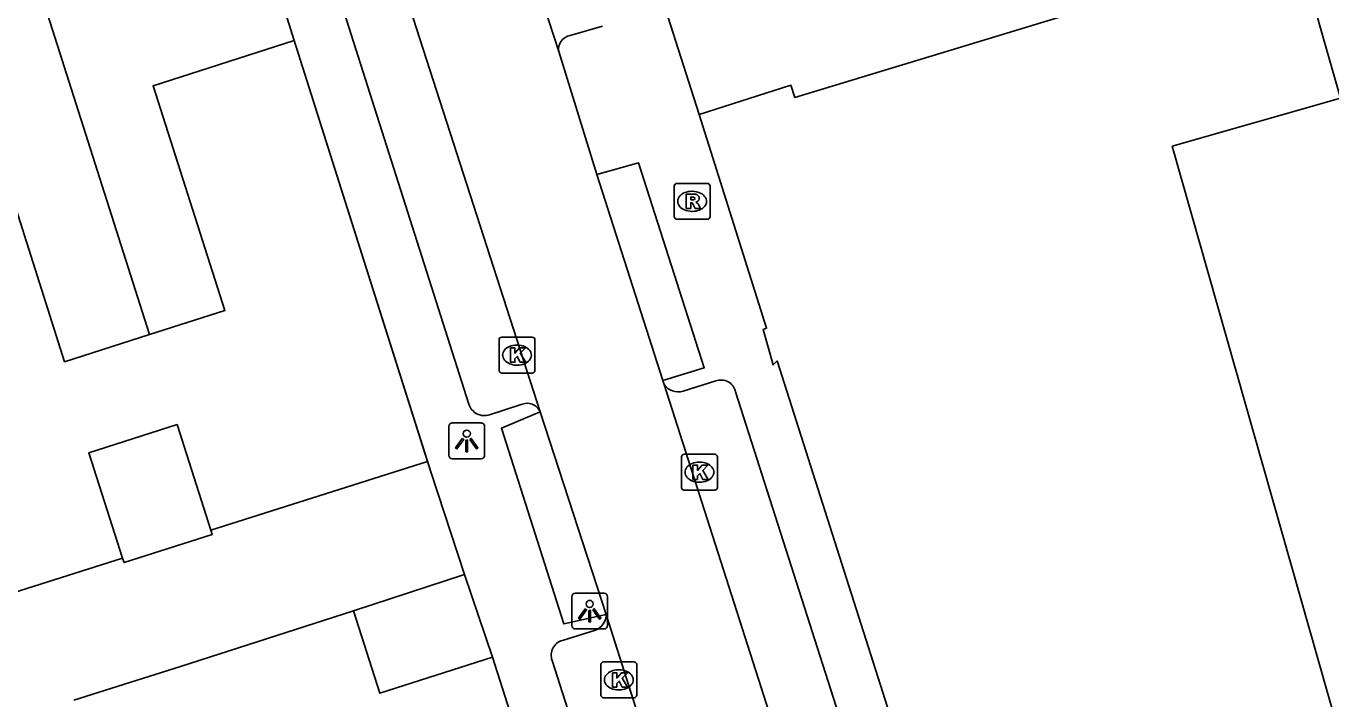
# Model space of a CAD drawing. Extents: x 159718 to 160783, y 383290 to 384030.
# Drawn here: x 160039.4 to 160075.82, y 383711.45 to 383730.22 of the extents above; entities that cross this region are included whole.
import ezdxf

# ---------------------------------------------------------------- set-up
doc = ezdxf.new("R2010")
doc.units = 0
for name, color, linetype in [('IMGEO_Kolk', 7, 'Continuous'), ('IMGEO_Lichtpunt', 7, 'Continuous'), ('IMGEO_Muur', 7, 'Continuous'), ('IMGEO_Pand', 7, 'Continuous'), ('IMGEO_Rijbaan_lokaal_open', 7, 'Continuous'), ('IMGEO_Rioolput', 7, 'Continuous'), ('IMGEO_Voetpad_open', 7, 'Continuous')]:
    doc.layers.add(name, color=color, linetype=linetype)

msp = doc.modelspace()

# ---------------------------------------------------------------- linework, layer by layer
at = {"layer": 'IMGEO_Kolk'}
for p, q in [((160052.605, 383720.616), (160052.605, 383721.468)), ((160052.68, 383721.542), (160053.532, 383721.542)), ((160053.606, 383721.468), (160053.606, 383720.616)), ((160053.093, 383721.322), (160053.118, 383721.322)), ((160053.116, 383720.762), (160053.091, 383720.762)), ((160053.532, 383720.542), (160052.68, 383720.542)), ((160057.697, 383717.347), (160057.697, 383718.199)), ((160057.772, 383718.273), (160058.624, 383718.273)), ((160058.698, 383718.199), (160058.698, 383717.347)), ((160058.185, 383718.053), (160058.21, 383718.053)), ((160058.208, 383717.493), (160058.183, 383717.493)), ((160058.624, 383717.273), (160057.772, 383717.273)), ((160055.447, 383711.553), (160055.447, 383712.405)), ((160055.522, 383712.479), (160056.374, 383712.479)), ((160056.448, 383712.405), (160056.448, 383711.553)), ((160055.935, 383712.259), (160055.96, 383712.259)), ((160055.958, 383711.699), (160055.933, 383711.699)), ((160056.374, 383711.479), (160055.522, 383711.479))]:
    msp.add_line(p, q, dxfattribs=at)
for points in [[(160052.605, 383720.616), (160052.605, 383721.468)], [(160052.68, 383721.542), (160053.532, 383721.542)], [(160053.606, 383721.468), (160053.606, 383720.616)], [(160052.926, 383721.242), (160053.049, 383721.242), (160053.049, 383721.091), (160053.179, 383721.242), (160053.343, 383721.242), (160053.197, 383721.091), (160053.35, 383720.842), (160053.198, 383720.842), (160053.113, 383721.006), (160053.049, 383720.939), (160053.049, 383720.842), (160052.926, 383720.842), (160052.926, 383721.242)], [(160053.532, 383720.542), (160052.68, 383720.542)], [(160057.697, 383717.347), (160057.697, 383718.199)], [(160057.772, 383718.273), (160058.624, 383718.273)], [(160058.698, 383718.199), (160058.698, 383717.347)], [(160058.018, 383717.973), (160058.141, 383717.973), (160058.141, 383717.822), (160058.271, 383717.973), (160058.435, 383717.973), (160058.289, 383717.822), (160058.442, 383717.573), (160058.29, 383717.573), (160058.205, 383717.737), (160058.141, 383717.67), (160058.141, 383717.573), (160058.018, 383717.573), (160058.018, 383717.973)], [(160058.624, 383717.273), (160057.772, 383717.273)], [(160055.447, 383711.553), (160055.447, 383712.405)], [(160055.522, 383712.479), (160056.374, 383712.479)], [(160056.448, 383712.405), (160056.448, 383711.553)], [(160055.768, 383712.179), (160055.891, 383712.179), (160055.891, 383712.028), (160056.021, 383712.179), (160056.185, 383712.179), (160056.039, 383712.028), (160056.192, 383711.779), (160056.04, 383711.779), (160055.955, 383711.943), (160055.891, 383711.876), (160055.891, 383711.779), (160055.768, 383711.779), (160055.768, 383712.179)], [(160056.374, 383711.479), (160055.522, 383711.479)]]:
    msp.add_lwpolyline(points, dxfattribs=at)
for centre, start, end in [((160052.682, 383721.466), 91.552, 178.448), ((160052.682, 383721.466), 91.552, 178.448), ((160053.53, 383721.466), 1.552, 88.448), ((160053.53, 383721.466), 1.552, 88.448), ((160052.682, 383720.618), 181.552, 268.448), ((160052.682, 383720.618), 181.552, 268.448), ((160053.53, 383720.618), 271.552, 358.448), ((160053.53, 383720.618), 271.552, 358.448), ((160057.774, 383718.197), 91.552, 178.448), ((160057.774, 383718.197), 91.552, 178.448), ((160058.622, 383718.197), 1.552, 88.448), ((160058.622, 383718.197), 1.552, 88.448), ((160057.774, 383717.349), 181.552, 268.448), ((160057.774, 383717.349), 181.552, 268.448), ((160058.622, 383717.349), 271.552, 358.448), ((160058.622, 383717.349), 271.552, 358.448), ((160055.524, 383712.403), 91.552, 178.448), ((160055.524, 383712.403), 91.552, 178.448), ((160056.372, 383712.403), 1.552, 88.448), ((160056.372, 383712.403), 1.552, 88.448), ((160055.524, 383711.555), 181.552, 268.448), ((160055.524, 383711.555), 181.552, 268.448), ((160056.372, 383711.555), 271.552, 358.448), ((160056.372, 383711.555), 271.552, 358.448)]:
    msp.add_arc(centre, 0.0765, start, end, dxfattribs=at)
for centre, major_axis, ratio, start_param, end_param in [((160053.092, 383721.042), (-0.387, 0.002), 0.722429, 4.712389, 7.853982), ((160053.117, 383721.042), (-0.39, 0.002), 0.717154, 1.570796, 4.712389), ((160058.184, 383717.773), (-0.387, 0.002), 0.722429, 4.712389, 7.853982), ((160058.209, 383717.773), (-0.39, 0.002), 0.717154, 1.570796, 4.712389), ((160055.934, 383711.979), (-0.387, 0.002), 0.722429, 4.712389, 7.853982), ((160055.959, 383711.979), (-0.39, 0.002), 0.717154, 1.570796, 4.712389)]:
    msp.add_ellipse(centre, major_axis=major_axis, ratio=ratio, start_param=start_param, end_param=end_param, dxfattribs=at)
at = {"layer": 'IMGEO_Lichtpunt'}
for p, q in [((160051.205, 383719.052), (160051.205, 383718.245)), ((160051.205, 383719.052), (160051.205, 383718.245)), ((160052.107, 383719.147), (160051.299, 383719.147)), ((160052.107, 383719.147), (160051.299, 383719.147)), ((160052.201, 383718.245), (160052.201, 383719.052)), ((160052.201, 383718.245), (160052.201, 383719.052)), ((160051.299, 383718.151), (160052.107, 383718.151)), ((160051.299, 383718.151), (160052.107, 383718.151)), ((160054.636, 383714.3), (160054.636, 383713.493)), ((160054.636, 383714.3), (160054.636, 383713.493)), ((160055.538, 383714.395), (160054.73, 383714.395)), ((160055.538, 383714.395), (160054.73, 383714.395)), ((160055.632, 383713.493), (160055.632, 383714.3)), ((160055.632, 383713.493), (160055.632, 383714.3)), ((160054.73, 383713.399), (160055.538, 383713.399)), ((160054.73, 383713.399), (160055.538, 383713.399))]:
    msp.add_line(p, q, dxfattribs=at)
for points in [[(160051.579, 383718.716), (160051.618, 383718.688), (160051.43, 383718.426), (160051.392, 383718.453), (160051.579, 383718.716)], [(160051.681, 383718.668), (160051.728, 383718.668), (160051.728, 383718.346), (160051.681, 383718.346), (160051.681, 383718.668)], [(160051.791, 383718.688), (160051.829, 383718.715), (160052.016, 383718.453), (160051.977, 383718.425), (160051.791, 383718.688)], [(160055.01, 383713.964), (160055.049, 383713.936), (160054.861, 383713.674), (160054.823, 383713.701), (160055.01, 383713.964)], [(160055.112, 383713.916), (160055.159, 383713.916), (160055.159, 383713.594), (160055.112, 383713.594), (160055.112, 383713.916)], [(160055.222, 383713.936), (160055.26, 383713.963), (160055.447, 383713.701), (160055.408, 383713.673), (160055.222, 383713.936)]]:
    msp.add_lwpolyline(points, dxfattribs=at)
for centre in [(160051.704, 383718.85), (160055.135, 383714.098)]:
    msp.add_circle(centre, 0.0994, dxfattribs=at)
for centre, start, end in [((160051.299, 383719.052), 90, 180), ((160051.299, 383719.052), 90, 180), ((160052.107, 383719.052), 0, 90), ((160052.107, 383719.052), 0, 90), ((160051.299, 383718.245), 180, 270), ((160051.299, 383718.245), 180, 270), ((160052.107, 383718.245), 270, 0), ((160052.107, 383718.245), 270, 360), ((160054.73, 383714.3), 90, 180), ((160054.73, 383714.3), 90, 180), ((160055.538, 383714.3), 0, 90), ((160055.538, 383714.3), 0, 90), ((160054.73, 383713.493), 180, 270), ((160054.73, 383713.493), 180, 270), ((160055.538, 383713.493), 270, 0), ((160055.538, 383713.493), 270, 360)]:
    msp.add_arc(centre, 0.0946, start, end, dxfattribs=at)
at = {"layer": 'IMGEO_Muur'}
msp.add_lwpolyline([(160046.886, 383729.818), (160050.709, 383717.756)], dxfattribs=at)
at = {"layer": 'IMGEO_Pand'}
for points in [[(160054.838, 383738.238), (160058.187, 383727.757)], [(160038.339, 383735.74), (160042.851, 383721.612)], [(160045.064, 383735.641), (160046.886, 383729.818)], [(160058.187, 383727.757), (160060.753, 383728.572), (160060.86, 383728.233), (160074.873, 383732.49), (160076.089, 383728.211), (160071.395, 383726.876), (160079.315, 383699.02), (160078.292, 383698.563), (160080.753, 383689.646), (160072.1, 383686.894), (160071.886, 383687.568), (160071.076, 383687.276)], [(160042.851, 383721.612), (160044.951, 383722.282), (160042.947, 383728.56), (160046.886, 383729.818)], [(160036.05, 383726.174), (160038.526, 383726.964), (160040.477, 383720.854), (160042.851, 383721.612)], [(160044.559, 383716.158), (160043.619, 383719.103), (160041.156, 383718.317), (160042.095, 383715.377)], [(160044.559, 383716.158), (160044.597, 383716.039), (160042.135, 383715.253), (160042.095, 383715.377)], [(160048.545, 383713.901), (160043.716, 383712.355), (160040.737, 383711.416)], [(160048.545, 383713.901), (160049.279, 383711.605), (160052.422, 383712.609)], [(160052.422, 383712.609), (160053.819, 383708.237)]]:
    msp.add_lwpolyline(points, dxfattribs=at)
at = {"layer": 'IMGEO_Rijbaan_lokaal_open'}
for points in [[(160054.272, 383729.51), (160051.89, 383736.815), (160050.641, 383740.777)], [(160048.174, 383736.837), (160048.715, 383735.069), (160053.748, 383719.459)], [(160055.337, 383726.085), (160054.272, 383729.51)], [(160057.179, 383720.335), (160055.337, 383726.085)], [(160057.212, 383720.223), (160057.179, 383720.335)], [(160063.376, 383700.988), (160057.212, 383720.223)], [(160053.748, 383719.459), (160055.598, 383713.803)], [(160055.598, 383713.803), (160060.002, 383699.926)]]:
    msp.add_lwpolyline(points, dxfattribs=at)
at = {"layer": 'IMGEO_Rioolput'}
for p, q in [((160057.493, 383724.907), (160057.493, 383725.759)), ((160057.568, 383725.833), (160058.42, 383725.833)), ((160058.494, 383725.759), (160058.494, 383724.907)), ((160057.981, 383725.613), (160058.006, 383725.613)), ((160058.004, 383725.053), (160057.979, 383725.053)), ((160058.42, 383724.833), (160057.568, 383724.833))]:
    msp.add_line(p, q, dxfattribs=at)
for points in [[(160057.493, 383724.907), (160057.493, 383725.759)], [(160057.568, 383725.833), (160058.42, 383725.833)], [(160058.494, 383725.759), (160058.494, 383724.907)], [(160058.082, 383725.531), (160057.83, 383725.533), (160057.83, 383725.133)], [(160058.008, 383725.452), (160057.954, 383725.452), (160057.954, 383725.371)], [(160057.83, 383725.133), (160057.954, 383725.133), (160057.954, 383725.295), (160057.965, 383725.295)], [(160057.954, 383725.371), (160058.006, 383725.371)], [(160058.012, 383725.266), (160058.083, 383725.133), (160058.223, 383725.133), (160058.158, 383725.259)], [(160058.42, 383724.833), (160057.568, 383724.833)]]:
    msp.add_lwpolyline(points, dxfattribs=at)
for centre, radius, start, end in [((160057.57, 383725.757), 0.0765, 91.552, 178.448), ((160057.57, 383725.757), 0.0765, 91.552, 178.448), ((160058.418, 383725.757), 0.0765, 1.552, 88.448), ((160058.418, 383725.757), 0.0765, 1.552, 88.448), ((160058.014, 383725.356), 0.0964, 77.0061, 93.1865), ((160058.028, 383725.413), 0.0378, 276.6634, 79.6772), ((160058.081, 383725.421), 0.109, 350.3612, 89.416), ((160058.079, 383725.421), 0.112, 277.5842, 350.9817), ((160057.964, 383725.242), 0.0533, 26.0293, 88.6989), ((160057.99, 383725.56), 0.19, 274.7715, 282.9687), ((160058.063, 383725.206), 0.108, 29.5134, 73.7905), ((160057.57, 383724.909), 0.0765, 181.552, 268.448), ((160057.57, 383724.909), 0.0765, 181.552, 268.448), ((160058.418, 383724.909), 0.0765, 271.552, 358.448), ((160058.418, 383724.909), 0.0765, 271.552, 358.448)]:
    msp.add_arc(centre, radius, start, end, dxfattribs=at)
for centre, major_axis, ratio, start_param, end_param in [((160057.98, 383725.333), (-0.387, 0.002), 0.722429, 4.712389, 7.853982), ((160058.005, 383725.333), (-0.39, 0.002), 0.717154, 1.570796, 4.712389)]:
    msp.add_ellipse(centre, major_axis=major_axis, ratio=ratio, start_param=start_param, end_param=end_param, dxfattribs=at)
at = {"layer": 'IMGEO_Voetpad_open'}
for points in [[(160051.763, 383719.671), (160046.709, 383735.555)], [(160055.494, 383730.223), (160054.588, 383729.958)], [(160046.886, 383729.818), (160050.608, 383718.075)], [(160058.187, 383727.757), (160060.07, 383721.792), (160059.974, 383721.76), (160060.253, 383720.77), (160060.363, 383720.88), (160071.076, 383687.276)], [(160055.337, 383726.085), (160056.501, 383726.407), (160058.333, 383720.69), (160057.179, 383720.335)], [(160057.743, 383720.032), (160058.652, 383720.319)], [(160059.208, 383720.016), (160067.862, 383692.976)], [(160053.225, 383719.66), (160052.335, 383719.376)], [(160055.598, 383713.803), (160054.412, 383713.541), (160052.677, 383719.007), (160053.748, 383719.459)], [(160050.608, 383718.075), (160044.559, 383716.158)], [(160050.608, 383718.075), (160050.709, 383717.756), (160051.64, 383714.915)], [(160042.095, 383715.377), (160037.503, 383713.921)], [(160051.64, 383714.915), (160048.545, 383713.901)], [(160051.64, 383714.915), (160052.422, 383712.609)], [(160054.374, 383713.08), (160055.296, 383713.363)], [(160066.031, 383675.14), (160054.085, 383712.522)]]:
    msp.add_lwpolyline(points, dxfattribs=at)
for centre, radius, start, end in [((160054.647, 383729.581), 0.381, 98.84, 190.765), ((160058.801, 383719.931), 0.416, 11.7996, 111.0228), ((160057.611, 383720.497), 0.484, 214.5474, 285.8854), ((160052.193, 383719.803), 0.45, 197.0443, 288.3922), ((160053.39, 383719.308), 0.389, 22.8354, 115.119), ((160055.108, 383713.815), 0.49, 292.5293, 358.5421), ((160054.489, 383712.667), 0.429, 105.5445, 199.6943)]:
    msp.add_arc(centre, radius, start, end, dxfattribs=at)

doc.saveas('drawing.dxf')
